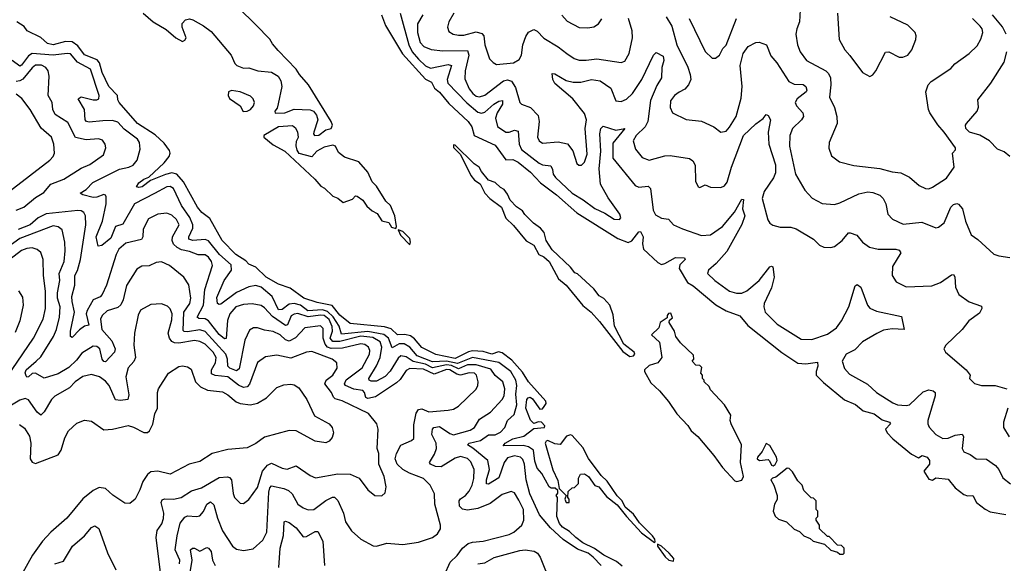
# Model space of a CAD drawing. Extents: x 1933546 to 2138868, y 524910 to 667279.
# Tile 289 of 466: x 2033794 to 2039426, y 619938 to 623048. Entities that reach past the tile are written whole.
import ezdxf

# ---------------------------------------------------------------- set-up
doc = ezdxf.new("R2010")
doc.units = 0

msp = doc.modelspace()

# ---------------------------------------------------------------- linework, layer by layer
at = {"layer": '0CON10XD'}
for points in [[(2034500, 623085), (2034557.5, 623035), (2034632.3, 622992.3), (2034687.5, 622945), (2034725, 622922.5), (2034739.3, 622930.7), (2034746.2, 622945), (2034723.8, 623005), (2034723, 623027), (2034743, 623047), (2034765, 623052.5), (2034785, 623046.7), (2034845, 623013.3), (2034889.7, 622979.7), (2035004.3, 622844.3), (2035025, 622797.5), (2035036.4, 622786.4), (2035075, 622770), (2035105, 622773.3), (2035155.7, 622755.7), (2035235, 622748.4), (2035272.9, 622725), (2035288.4, 622698.4), (2035292.9, 622665), (2035272.6, 622567.4), (2035267.3, 622542.7), (2035254, 622525), (2035255, 622513.3), (2035310, 622515), (2035365, 622536.7), (2035455, 622531.8), (2035475, 622524.6), (2035491.9, 622501.9), (2035500.4, 622475), (2035476, 622405), (2035474, 622394), (2035480, 622385), (2035505, 622388), (2035545, 622417.5), (2035576.7, 622425), (2035583.8, 622445), (2035575.7, 622465), (2035445.5, 622675), (2035394.2, 622734.2), (2035375, 622765.4), (2035271.9, 622871.9), (2035239.5, 622909.5), (2035225, 622936.1), (2035145, 623019.1), (2035046.2, 623115)], [(2035971.3, 623085), (2036020.4, 622905), (2036040.1, 622865), (2036075, 622822.5), (2036115, 622783.8), (2036145, 622769.8), (2036245, 622791.7), (2036265, 622785.5), (2036238.6, 622705), (2036243.6, 622685), (2036351.5, 622571.5), (2036415, 622519.8), (2036435, 622514.1), (2036455, 622519.8), (2036506.7, 622565), (2036535, 622581.4), (2036555.3, 622585.3), (2036555.8, 622565), (2036526, 622515), (2036515.7, 622485), (2036527.3, 622437.3), (2036575, 622404.6), (2036595, 622404.7), (2036625, 622416.1), (2036645, 622411.1), (2036650.5, 622335), (2036664, 622305), (2036765, 622227.7), (2036785, 622217.8), (2036832.2, 622212.3), (2036841.3, 622191.3), (2036846.5, 622165), (2036858.9, 622145), (2036955, 622054.8), (2037018, 622018), (2037085, 621967.4), (2037141.3, 621941.3), (2037195, 621907.1), (2037226, 621904), (2037232.5, 621915), (2037227.8, 621935), (2037159.6, 622029.6), (2037117.2, 622107.2), (2037108.4, 622195), (2037118.9, 622295), (2037113.2, 622395), (2037118.1, 622425), (2037131.9, 622438.1), (2037205, 622415.7), (2037255, 622426), (2037187.9, 622342.1), (2037186.3, 622256.3), (2037315, 622098.5), (2037335, 622089.1), (2037390, 622095), (2037401.8, 622081.8), (2037417.3, 621957.3), (2037431.7, 621931.7), (2037465, 621912.2), (2037506.3, 621906.3), (2037534.3, 621875), (2037585, 621851.1), (2037695, 621812.5), (2037745, 621816.9), (2037815, 621863.8), (2037883.7, 621946.3), (2037925, 622021.2), (2037935, 622020), (2037928.4, 621965), (2037942.9, 621925), (2037924.6, 621875.4), (2037838.8, 621721.2), (2037777.5, 621652.5), (2037734.4, 621615), (2037729.5, 621595), (2037770.8, 621555), (2037855, 621495.4), (2037895, 621482.4), (2037925, 621484.2), (2037953.1, 621496.9), (2038025, 621555.4), (2038085, 621634.4), (2038095, 621638.6), (2038103.1, 621633.1), (2038110.9, 621575), (2038095, 621514.2), (2038052.2, 621425), (2038050.4, 621405), (2038057.7, 621375), (2038127.5, 621305), (2038265, 621220), (2038325, 621218.2), (2038415, 621248.9), (2038466.8, 621285), (2038495.8, 621325), (2038536.7, 621405), (2038573.6, 621525), (2038585, 621532.9), (2038605, 621518), (2038644.5, 621415), (2038658.1, 621398.1), (2038695, 621380), (2038839.1, 621349.1), (2038853.8, 621276.2), (2038785, 621278.3), (2038735, 621271.9), (2038697.1, 621252.9), (2038615, 621204.2), (2038571.3, 621158.7), (2038522.1, 621135), (2038499.1, 621095), (2038512, 621052), (2038540.7, 621020.7), (2038643.1, 620963.1), (2038695, 620914.6), (2038788.6, 620855), (2038815.5, 620844.5), (2038865, 620840), (2038883.8, 620845), (2038962.1, 620917.9), (2038995, 620930.4), (2039020, 620925), (2039030, 620915), (2039030.5, 620895), (2038989.7, 620755), (2038988.5, 620735), (2038995.9, 620715.9), (2039035, 620673.8), (2039075, 620652.5), (2039105, 620653.5), (2039145, 620670.4), (2039185.6, 620675.6), (2039192.7, 620662.7), (2039186.2, 620595), (2039195.3, 620575.3), (2039230.9, 620560.9), (2039265, 620535.6), (2039323.8, 620533.8), (2039376.9, 620496.9), (2039394.6, 620474.6), (2039417.5, 620427.5), (2039462.6, 620392.6)], [(2036277.3, 623085), (2036249.1, 623035), (2036241.5, 623005), (2036249.6, 622979.6), (2036274, 622965), (2036305, 622958.8), (2036335, 622960.3), (2036405, 622977.7), (2036438.6, 622968.6), (2036449.5, 622955), (2036454.1, 622905), (2036481.9, 622825), (2036502.2, 622802.2), (2036522.5, 622792.5), (2036619.2, 622800.8), (2036650.6, 622819.4), (2036665.3, 622844.7), (2036672.5, 622905), (2036688.8, 622951.2), (2036705, 622977.1), (2036735, 622992.5), (2036755, 622982.5), (2036791.9, 622941.9), (2036875, 622892.7), (2036924.1, 622854.1), (2036965, 622825.4), (2036995, 622816.8), (2037035, 622815.9), (2037094.7, 622824.7), (2037235, 622803.3), (2037255, 622810), (2037281.2, 622855), (2037300.3, 622945), (2037297.8, 622985), (2037277.3, 623055)], [(2038258.1, 623105), (2038255.4, 623035), (2038238.9, 622995), (2038234.7, 622965), (2038243.6, 622905), (2038258.5, 622865), (2038295.6, 622815), (2038405.6, 622755), (2038420.8, 622740.9), (2038432.5, 622715), (2038434.7, 622675), (2038426.4, 622605), (2038455.5, 622545), (2038469.1, 622495), (2038470.9, 622455), (2038424.5, 622345.5), (2038423, 622313), (2038438.3, 622268.3), (2038484.4, 622234.4), (2038565, 622213.3), (2038715, 622197.1), (2038785, 622177.9), (2038835, 622171.9), (2038885, 622147.5), (2038939.7, 622099.7), (2038975, 622081.2), (2038995, 622080.8), (2039015, 622089.2), (2039095, 622141.4), (2039138.8, 622205), (2039130, 622285), (2039147.5, 622302.5), (2039146.7, 622315), (2039082.9, 622405), (2039046, 622446), (2039001.2, 622515), (2038993.1, 622535), (2038976.9, 622635), (2038991.4, 622675), (2039007.5, 622695), (2039121.1, 622768.9), (2039144.1, 622795.9), (2039225, 622854.3), (2039271.1, 622898.9), (2039292.8, 622937.2), (2039303.5, 622975), (2039300, 622995), (2039288.8, 623011.2), (2039245, 623055.4)], [(2038472.2, 623085), (2038481.9, 622935), (2038515, 622876), (2038542.9, 622842.9), (2038615, 622746.7), (2038656.4, 622723.6), (2038675, 622732.5), (2038691.2, 622755), (2038747.5, 622862.5), (2038765, 622864.3), (2038825, 622834.5), (2038845.5, 622834.5), (2038875.4, 622844.6), (2038897.1, 622875), (2038920, 622935), (2038922, 622955), (2038915.6, 622975.6), (2038875, 623017.1), (2038773.8, 623065)], [(2037240.9, 619920.9), (2037207.6, 619947.6), (2037135.4, 619985), (2037082.5, 620022.5), (2037016.4, 620055), (2036974.7, 620085), (2036940, 620120), (2036900, 620145), (2036882.5, 620165), (2036866.2, 620205), (2036870, 620315), (2036862.5, 620325), (2036871.7, 620338.3), (2036872.5, 620355), (2036856.7, 620366.7), (2036835, 620367.5), (2036822.5, 620375), (2036780.5, 620450.5), (2036755, 620481.2), (2036741.7, 620521.7), (2036734.1, 620585), (2036704, 620604), (2036675, 620612.5), (2036560.6, 620610.6), (2036572.2, 620625), (2036615, 620650), (2036678.9, 620665), (2036735, 620708), (2036796.5, 620715), (2036797.9, 620725), (2036778.6, 620745), (2036762.5, 620747.5), (2036735, 620736.9), (2036716.7, 620756.7), (2036688.9, 620825), (2036694.7, 620875), (2036701.9, 620885), (2036715, 620887.8), (2036728.5, 620878.5), (2036769.8, 620819.8), (2036785, 620821.8), (2036795, 620834.5), (2036805, 620852), (2036804.5, 620865), (2036705.3, 620975), (2036671.1, 621031.1), (2036610.3, 621100.3), (2036555, 621141.9), (2036533, 621147), (2036495, 621134.8), (2036445, 621150), (2036385, 621152.8), (2036362.3, 621147.7), (2036285, 621109.9), (2036175, 621133), (2036095, 621171.6), (2036052.7, 621222.7), (2036029.1, 621239.1), (2035996.6, 621246.6), (2035955, 621244.8), (2035918.3, 621278.3), (2035880.3, 621290.3), (2035685, 621310.5), (2035625, 621358.2), (2035582.4, 621412.4), (2035495, 621429.8), (2035419.6, 621455), (2035341.5, 621511.5), (2035275, 621535.7), (2035205, 621575.5), (2035145, 621631.4), (2035105, 621648.8), (2035087.8, 621667.8), (2035031.1, 621705), (2034952.5, 621785), (2034881.3, 621911.3), (2034836.2, 621945), (2034811.9, 621975), (2034731.2, 622121.2), (2034693.8, 622163.8), (2034665, 622171.1), (2034628.3, 622161.7), (2034542.3, 622127.7), (2034495, 622092.2), (2034475, 622087.1), (2034462.5, 622092.5), (2034475.6, 622115), (2034505, 622135.8), (2034533.4, 622146.6), (2034621.5, 622228.5), (2034649.6, 622265), (2034654.1, 622285), (2034650.3, 622300.2), (2034621, 622341), (2034568.4, 622388.4), (2034468.6, 622455), (2034363.3, 622575), (2034355, 622590), (2034353.3, 622615), (2034304.4, 622665), (2034266.9, 622745), (2034250.4, 622800.4), (2034238, 622818), (2034165, 622847.1), (2034127.8, 622897.8), (2034095, 622920.8), (2034056.4, 622923.6), (2033985, 622904.6), (2033952.6, 622912.6), (2033915.8, 622945.8), (2033837.5, 622985), (2033819.3, 623009.3), (2033777.5, 623035)], [(2035864.3, 623075), (2035886.7, 623015), (2035983.1, 622853.1), (2036115, 622706.9), (2036150.7, 622690.7), (2036167.1, 622657.1), (2036195, 622632.5), (2036248.1, 622568.1), (2036360, 622465), (2036380, 622435), (2036393.8, 622385), (2036515, 622329.2), (2036575, 622246.7), (2036615, 622248.5), (2036645, 622233.5), (2036716.2, 622175), (2036773.8, 622113.8), (2036865, 622045.3), (2036982, 621942), (2037216.6, 621796.6), (2037275, 621772.7), (2037295, 621781.9), (2037335, 621834), (2037345, 621836.7), (2037361.5, 621805), (2037357.1, 621765), (2037363.3, 621735), (2037445, 621658.1), (2037465, 621647.1), (2037485, 621652.2), (2037545, 621687.9), (2037596.7, 621685), (2037601.1, 621675), (2037569.6, 621645), (2037566.7, 621625), (2037614.6, 621544.6), (2037647.1, 621525), (2037776.1, 621416.1), (2037835, 621382.5), (2037913, 621353), (2037958.8, 621298.8), (2038153.3, 621143.3), (2038245, 621082.9), (2038290.9, 621079.1), (2038357.7, 621087.7), (2038360.6, 621065), (2038349.5, 621035), (2038351.1, 621015), (2038392.2, 620972.3), (2038512.2, 620872.2), (2038575, 620847.1), (2038619.3, 620809.3), (2038682, 620792), (2038728.2, 620758.2), (2038768.8, 620745), (2038776.2, 620735), (2038746.2, 620705), (2038757.1, 620685), (2038789.2, 620649.2), (2038895, 620561.4), (2038935, 620542), (2038956.1, 620553.9), (2038985, 620544), (2038998, 620525), (2038998, 620505), (2038966.4, 620465), (2038995, 620418.1), (2039015, 620414), (2039035, 620426), (2039105, 620418.8), (2039145, 620368.6), (2039195, 620331.9), (2039215, 620324.3), (2039245.6, 620325.6), (2039267.5, 620285), (2039317.8, 620247.8), (2039345, 620232.9), (2039435, 620216)], [(2036100.8, 623075), (2036069.3, 623025), (2036070.5, 622975), (2036085, 622916.9), (2036106.9, 622895), (2036147.5, 622877.5)], [(2036895, 623073.1), (2036925, 623039.4), (2036995, 623003.5), (2037045, 623001.9), (2037077.7, 623007.7), (2037105.4, 623024.6), (2037125, 623053.8)], [(2037491.8, 623065), (2037525, 623011.4), (2037553.6, 622905), (2037616.7, 622776.7), (2037630.3, 622735), (2037633.3, 622705), (2037620.4, 622675), (2037598.8, 622651.2), (2037566.8, 622633.2), (2037539.4, 622615), (2037517.1, 622582.9), (2037515.6, 622545), (2037529.2, 622515), (2037606.7, 622476.7), (2037695, 622468.2), (2037765.8, 622435.8), (2037805, 622404), (2037835, 622410), (2037855, 622432.5), (2037891.8, 622495), (2037921.9, 622598.1), (2037927.1, 622665), (2037915.4, 622785), (2037932.2, 622855), (2037962, 622895), (2038005, 622918), (2038025, 622920), (2038066, 622905), (2038091.2, 622841.2), (2038125, 622800.6), (2038194.7, 622694.7), (2038225, 622680), (2038275, 622677.1), (2038291.1, 622665), (2038296.9, 622645), (2038292.5, 622635), (2038241.9, 622595), (2038230.8, 622575), (2038238.1, 622555), (2038274.4, 622515), (2038277.5, 622495), (2038266.7, 622475), (2038215.4, 622425), (2038199.6, 622385), (2038197.1, 622325), (2038232.9, 622165), (2038285, 622072), (2038326.4, 622026.4), (2038385, 621996.5), (2038455, 621991.1), (2038485, 621999.2), (2038595, 622052.3), (2038645, 622062.3), (2038675, 622059.6), (2038714, 622044), (2038734.4, 622025), (2038749.5, 621995), (2038760, 621935), (2038786.7, 621906.7), (2038847.6, 621877.6), (2038955, 621888.8), (2039035, 621856.2), (2039049.8, 621860.2), (2039083.1, 621885), (2039120.6, 621975), (2039135, 621990), (2039155, 621995.6), (2039165, 621992), (2039186.7, 621965), (2039203.6, 621895), (2039237, 621817), (2039275, 621791.2), (2039365.9, 621705.9), (2039395, 621696), (2039457.7, 621687.7)], [(2037624.6, 623055), (2037715, 622866), (2037755, 622827.5), (2037775, 622827.5), (2037797.5, 622845), (2037816.4, 622883.6), (2037835, 622901.4), (2037895.3, 623054.7)], [(2039436.8, 622965), (2039416.9, 623006.9), (2039358.8, 623075)], [(2036147.5, 622877.5), (2036215, 622870), (2036355, 622872.1), (2036363.4, 622845), (2036341.7, 622755), (2036339.9, 622709.9), (2036365, 622653.1), (2036385.4, 622625), (2036405, 622610.8), (2036425, 622606.6), (2036455, 622616.5), (2036561.2, 622698.8), (2036585, 622703.7), (2036607, 622697), (2036631, 622661), (2036655, 622574.2), (2036665, 622564.4), (2036715.8, 622545), (2036760.7, 622500.7), (2036766.2, 622465), (2036756.8, 622376.8), (2036765.8, 622355), (2036785, 622341.9), (2036875, 622349.2), (2036927.4, 622337.4), (2036958.3, 622298.3), (2036982, 622225), (2036992.5, 622215), (2037007.5, 622215), (2037025, 622233.3), (2037040.5, 622279.5), (2037028.8, 622425), (2037037.4, 622475), (2037025, 622511.8), (2036958.1, 622595), (2036855, 622682.2), (2036843.8, 622705), (2036840.6, 622739.4), (2036855, 622738.5), (2036920.6, 622700.6), (2036960.1, 622690.1), (2037005, 622690), (2037065, 622706.7), (2037115, 622697.5), (2037176.1, 622656.1), (2037204.2, 622584.2), (2037235, 622579.3), (2037266, 622594), (2037299.2, 622625), (2037352.1, 622705), (2037420, 622845), (2037435, 622860), (2037475, 622838.5), (2037478.8, 622815), (2037466.8, 622775), (2037464.6, 622715), (2037438.6, 622671.4), (2037403, 622585), (2037386.5, 622465), (2037372.8, 622435), (2037320.4, 622385), (2037303.8, 622355), (2037317.3, 622307.3), (2037355, 622260), (2037395.5, 622244.5), (2037485, 622269.4), (2037515, 622271.1), (2037625, 622253.1), (2037645, 622240), (2037658.1, 622215), (2037660.6, 622125), (2037675, 622092), (2037685, 622088.6), (2037715, 622103.1), (2037745, 622090.5), (2037805, 622088.6), (2037825, 622096.9), (2037841.3, 622118.7), (2037865.2, 622205), (2037934.2, 622385), (2038005, 622452.9), (2038046.6, 622483.4), (2038065, 622506), (2038075, 622500), (2038089.1, 622475), (2038076.6, 622405), (2038079.7, 622335), (2038116.8, 622216.8), (2038117.5, 622172.5), (2038106.3, 622143.7), (2038052.7, 622065), (2038041.3, 622025), (2038073.6, 621903.6), (2038084.5, 621884.5), (2038101.4, 621871.4), (2038145, 621860), (2038205, 621860.9), (2038235, 621850.5), (2038335, 621792.9), (2038368.7, 621758.7), (2038395, 621745.8), (2038434.2, 621744.2), (2038455, 621750), (2038498.6, 621785), (2038535, 621828), (2038545, 621829.2), (2038582, 621815), (2038615, 621774.2), (2038655.6, 621745.6), (2038705, 621735.6), (2038805, 621734.4), (2038825, 621728.6), (2038833.9, 621713.9), (2038786.9, 621635), (2038785.6, 621585), (2038807.5, 621547.5), (2038865, 621518.6), (2039012.5, 621525), (2039062, 621545), (2039125, 621588), (2039135, 621590), (2039143, 621577), (2039148, 621518), (2039165.7, 621475), (2039225, 621433.1), (2039295, 621408), (2039298.1, 621395), (2039285, 621368.9), (2039224.2, 621325.8), (2039185, 621275.7), (2039091.2, 621185), (2039081.2, 621165), (2039090, 621145), (2039208.8, 621045), (2039231.2, 621015), (2039226.7, 620995), (2039255, 620965.8), (2039295, 620955.5), (2039375, 620955.6), (2039441.2, 620935)], [(2039458.6, 622265), (2039425, 622292.9), (2039387.7, 622307.7), (2039341.9, 622355), (2039287, 622387), (2039228.2, 622405), (2039206.7, 622425), (2039204.1, 622445), (2039209.2, 622455), (2039271.9, 622525), (2039278.3, 622548.3), (2039275, 622590), (2039348.9, 622685), (2039425.4, 622805), (2039440, 622865)], [(2037119.5, 619925), (2037075, 619972.3), (2037046.2, 619995), (2036985, 620019.1), (2036903.3, 620073.3), (2036830.1, 620140.1), (2036767.8, 620215), (2036712.1, 620335), (2036692.1, 620415), (2036681.6, 620505), (2036671.6, 620531.6), (2036658.8, 620545), (2036625, 620552.7), (2036585, 620540.3), (2036565.7, 620515), (2036535, 620426.7), (2036475, 620390.8), (2036465, 620391.4), (2036463.8, 620415), (2036480.7, 620475), (2036471.6, 620525), (2036387.1, 620597.1), (2036355.5, 620615), (2036364.9, 620625.1), (2036429.6, 620640.4), (2036475, 620672.7), (2036515, 620673.4), (2036545, 620688.4), (2036568.6, 620715), (2036585.2, 620754.8), (2036621.9, 620788.1), (2036637.4, 620845), (2036632.2, 620905), (2036638.6, 620955), (2036633.1, 620985), (2036603.3, 621035), (2036535, 621087.3), (2036385, 621115.1), (2036298.8, 621081.2), (2036235, 621093.4), (2036155, 621090.4), (2036068.6, 621125), (2036025, 621174.5), (2035994.3, 621194.3), (2035965, 621194), (2035925, 621170.6), (2035904.3, 621225), (2035876.8, 621246.8), (2035785, 621263.2), (2035635, 621249), (2035621.3, 621295), (2035587.4, 621347.4), (2035555, 621379), (2035527.2, 621387.2), (2035442.1, 621382.1), (2035400.9, 621415), (2035365, 621424.6), (2035335, 621420), (2035295, 621389.8), (2035275, 621388.4), (2035237.6, 621465), (2035175, 621517), (2035145, 621527), (2035105, 621519.6), (2035035, 621486.5), (2034945, 621421), (2034935, 621417.9), (2034925, 621423.8), (2034921.9, 621458.1), (2034964.7, 621555), (2035006.2, 621615), (2035003, 621645), (2034936.5, 621705), (2034875, 621782), (2034855, 621790.8), (2034784.8, 621784.8), (2034762.3, 621792.3), (2034761.8, 621805), (2034785.5, 621855), (2034784.8, 621875.2), (2034766.7, 621916.7), (2034719.7, 621985), (2034675, 622081.9), (2034655, 622092.8), (2034635, 622092.4), (2034566.1, 622053.9), (2034451.4, 621995), (2034385, 621878.4), (2034342.7, 621865), (2034315, 621798.1), (2034265, 621756.2), (2034242.9, 621752.9), (2034230.9, 621805), (2034268.9, 621895), (2034288.9, 621995), (2034289.2, 622035), (2034285, 622044.4), (2034275, 622047.5), (2034235, 622031.7), (2034215, 622030.8), (2034155.8, 622045), (2034140, 622055), (2034175, 622076.9), (2034213.6, 622116.4), (2034365, 622193.6), (2034418.8, 622205), (2034443.5, 622216.5), (2034466.2, 622243.8), (2034483, 622307), (2034480.3, 622345), (2034468.7, 622365), (2034392, 622422), (2034355, 622461.6), (2034325, 622470.7), (2034269.5, 622469.5), (2034192.4, 622462.4), (2034176.3, 622466.4), (2034169.6, 622475), (2034164.8, 622535), (2034129.4, 622595), (2034145, 622606.2), (2034215, 622589), (2034235, 622589.7), (2034246.2, 622595), (2034249.3, 622615), (2034199.3, 622765), (2034124.5, 622804.5), (2034085, 622851.8), (2034065, 622854.8), (2033985, 622845.6), (2033865, 622854.1), (2033845, 622841.7), (2033805, 622788.1), (2033795, 622782.8), (2033751.9, 622815)], [(2033775, 621959.1), (2033818.6, 621975), (2033885, 622030), (2033931.5, 622058.5), (2033972.2, 622107.8), (2034046.5, 622135), (2034145, 622198.2), (2034195, 622219.3), (2034274.3, 622275), (2034287.1, 622315), (2034282.9, 622335), (2034267.8, 622357.8), (2034245, 622366.4), (2034175, 622359.7), (2034113.7, 622373.7), (2034068.9, 622458.9), (2033996.5, 622506.5), (2033983.9, 622535), (2033980.9, 622575), (2033956.9, 622615), (2033963.5, 622725), (2033958.1, 622755), (2033944.7, 622774.7), (2033918.1, 622788.1), (2033885, 622786.9), (2033865, 622773.3), (2033811.4, 622708.6), (2033795, 622698.3), (2033773.9, 622695)], [(2035073.5, 622523.5), (2035095, 622524.5), (2035114, 622535), (2035132, 622555), (2035137.5, 622575), (2035130, 622595), (2035115, 622610), (2035055.5, 622635.5), (2035005, 622642.5), (2034988.8, 622635), (2034986.2, 622615), (2034995, 622596.7), (2035055.9, 622555.9), (2035073.5, 622523.5)], [(2033735, 622065.3), (2033966.7, 622245), (2033985.5, 622265), (2033993.3, 622285), (2033990.5, 622335), (2033976.2, 622375), (2033917.6, 622427.6), (2033855, 622534.3), (2033807.3, 622597.3), (2033775, 622622.3)], [(2035945, 621852.5), (2035950, 621865), (2035940, 621925), (2035915.4, 621985), (2035889.1, 622009.1), (2035836.2, 622096.2), (2035809.8, 622119.8), (2035785.4, 622175), (2035734.3, 622235), (2035652.3, 622262.3), (2035617.6, 622287.6), (2035600, 622325), (2035585, 622330), (2035535, 622319.4), (2035494.5, 622295), (2035465, 622262.5), (2035393.2, 622283.2), (2035380.7, 622300.7), (2035375.9, 622325.9), (2035377.5, 622352.5), (2035388.5, 622375), (2035386.1, 622405), (2035374.4, 622425), (2035355, 622440), (2035274.1, 622435.9), (2035190, 622385), (2035190, 622375), (2035245, 622332.5), (2035310, 622295), (2035482.5, 622135), (2035517.5, 622095), (2035537.5, 622085), (2035585, 622037.5), (2035615, 622027.5), (2035645, 622002.5), (2035698.3, 622021.7), (2035715, 622040), (2035725, 622037.5), (2035757.5, 622015), (2035780.7, 621980.7), (2035810, 621955), (2035839.3, 621939.3), (2035865, 621897.5), (2035905, 621887.5), (2035920.7, 621860.7), (2035945, 621852.5)], [(2037285, 621120.8), (2037305, 621124), (2037313.3, 621135), (2037310, 621145), (2037250.5, 621190.5), (2037196.2, 621295), (2037189.3, 621359.3), (2037170, 621415), (2037135, 621452.5), (2037108.3, 621468.3), (2037077.7, 621507.7), (2036985, 621593.3), (2036970.5, 621600.5), (2036945, 621632.5), (2036840.5, 621730.5), (2036806.2, 621785), (2036795, 621830), (2036772.5, 621855), (2036733.6, 621883.6), (2036683.6, 621933.6), (2036670, 621955), (2036637, 621977), (2036600, 622015), (2036585, 622050), (2036565.9, 622075.9), (2036545, 622087.5), (2036515, 622116.7), (2036475, 622130), (2036435, 622180), (2036422.5, 622205), (2036393.6, 622223.6), (2036285, 622330), (2036275, 622332.5), (2036275, 622317.5), (2036316.4, 622276.4), (2036375, 622156.2), (2036395, 622130), (2036429.2, 622109.2), (2036454.2, 622055), (2036483.8, 622025), (2036550, 621975), (2036575, 621912.5), (2036619.5, 621869.5), (2036692.3, 621782.3), (2036735, 621757.5), (2036764.3, 621704.3), (2036792, 621692), (2036823.3, 621665), (2036876.7, 621565), (2036919.4, 621529.4), (2037015, 621411.9), (2037063.9, 621373.9), (2037111.8, 621321.8), (2037245, 621149.2), (2037285, 621120.8)], [(2036225, 619872.5), (2036257.5, 619945), (2036296.9, 619983.1), (2036326.6, 620023.4), (2036360, 620050), (2036385, 620058.5), (2036445, 620063.8), (2036595, 620102.1), (2036620, 620115), (2036666.2, 620155), (2036677.5, 620185), (2036675.5, 620245), (2036648.9, 620298.9), (2036625, 620341.2), (2036605, 620347.5), (2036555, 620330.5), (2036485, 620280.3), (2036415, 620250.2), (2036355, 620241.8), (2036327.4, 620247.4), (2036310.5, 620265), (2036308.4, 620295), (2036315, 620306.7), (2036345.3, 620325), (2036365, 620349.6), (2036383.4, 620385), (2036392.7, 620422.7), (2036393.9, 620475), (2036375, 620517.3), (2036355, 620537.1), (2036315, 620548.8), (2036285, 620538.8), (2036205, 620488.8), (2036172, 620492), (2036144.3, 620505), (2036137.5, 620515), (2036167.1, 620562.9), (2036179.2, 620595), (2036177.2, 620625), (2036152.1, 620675), (2036155.6, 620704.4), (2036163.5, 620715), (2036195, 620719.5), (2036255, 620679.5), (2036275, 620673.4), (2036370.6, 620699.4), (2036395, 620715.4), (2036425, 620762.8), (2036486.7, 620803.3), (2036555, 620875.6), (2036564.8, 620895.2), (2036570, 620935), (2036557.3, 620975), (2036515, 621012.2), (2036488.8, 621048.8), (2036405, 621072.9), (2036355, 621073.8), (2036305, 621050), (2036265, 621069.1), (2036235, 621073.9), (2036155, 621056.4), (2036115, 621076.8), (2036045, 621092.6), (2036005, 621119.4), (2035975, 621124.8), (2035958.5, 621111.5), (2035913.1, 621036.9), (2035885, 621007.3), (2035835, 620979.1), (2035805, 620979), (2035793.9, 620985), (2035791.4, 620995), (2035835, 621067.1), (2035855.3, 621114.7), (2035865.4, 621175), (2035856.4, 621205), (2035815, 621228.9), (2035745, 621236.8), (2035625, 621206), (2035586, 621206), (2035571.1, 621225), (2035584.5, 621265), (2035582.5, 621292.5), (2035565, 621333.5), (2035535, 621355.1), (2035515, 621358.2), (2035445, 621347.7), (2035385, 621366.8), (2035365, 621363.9), (2035347.3, 621352.7), (2035327.1, 621302.9), (2035315, 621298.5), (2035240, 621350), (2035195, 621398.9), (2035175, 621412.5), (2035125, 621421.3), (2035075, 621419.2), (2035030.9, 621405), (2034996.6, 621365), (2034983.1, 621326.9), (2034975.9, 621224.1), (2034965, 621221.2), (2034935, 621246.8), (2034875, 621325.2), (2034855, 621335.5), (2034818.7, 621338.7), (2034809.3, 621345), (2034845.7, 621414.3), (2034852.4, 621505), (2034897.8, 621642.2), (2034892, 621665), (2034875, 621689.2), (2034855, 621702.5), (2034815, 621701.7), (2034765, 621721.9), (2034720.3, 621730.3), (2034694.2, 621744.2), (2034675, 621764.2), (2034667.4, 621785), (2034669, 621805), (2034707.2, 621875), (2034691.5, 621905), (2034665, 621929.5), (2034635, 621940.5), (2034585, 621934.4), (2034532, 621908), (2034500.5, 621849.5), (2034498.2, 621805), (2034490.3, 621789.7), (2034401.3, 621768.7), (2034362.2, 621735), (2034345.9, 621705), (2034291.2, 621528.8), (2034265.3, 621475), (2034255, 621463.2), (2034215, 621444.7), (2034180, 621385), (2034175.2, 621365), (2034190.7, 621299.3), (2034165, 621294.2), (2034136.1, 621273.9), (2034095, 621229.5), (2034084.5, 621234.5), (2034085.3, 621265.3), (2034108.6, 621375), (2034093.5, 621435), (2034092.7, 621465), (2034110.3, 621529.7), (2034109.3, 621585), (2034125, 621613.9), (2034141.6, 621675), (2034172.5, 621875), (2034170.4, 621925), (2034161.9, 621945), (2034145.3, 621955.3), (2034127.1, 621957.1), (2033945, 621937.6), (2033900.8, 621915), (2033855, 621874.8), (2033785, 621848.2)], [(2034733.1, 621575), (2034651.3, 621641.3), (2034605, 621662.5), (2034575, 621658.5), (2034535, 621640.5), (2034493, 621637), (2034465, 621620.8), (2034405, 621528), (2034385.6, 621444.4), (2034373.4, 621416.6), (2034355, 621402), (2034295, 621382.9), (2034265.5, 621355), (2034256.1, 621335), (2034263.3, 621275), (2034321.4, 621211.4), (2034340.7, 621165), (2034336.2, 621145), (2034285, 621090.5), (2034275, 621092.9), (2034265.6, 621105.6), (2034251.8, 621165), (2034235, 621177.5), (2034215, 621180), (2034150.1, 621139.9), (2034119.9, 621100.1), (2034075, 621058.4), (2034015, 621021.2), (2033935, 620996.1), (2033885, 621025.9), (2033865, 621022.9), (2033844.3, 621004.3), (2033835, 621002.5), (2033830.6, 621010.6), (2033826.5, 621026.5), (2033832.2, 621045), (2033887.7, 621095), (2033915, 621118.9), (2033988.3, 621235), (2034005.7, 621275), (2034021.7, 621345), (2034026.2, 621405), (2034010.8, 621455), (2034010.5, 621485), (2034023.1, 621555), (2034020.4, 621595), (2034048.1, 621665), (2034054.7, 621725), (2034053.3, 621775), (2034036.4, 621845), (2034015, 621863.6), (2033985, 621869.1), (2033795, 621796.7), (2033595, 621652.4)], [(2036025, 621760), (2036030, 621775), (2036025, 621795.8), (2035985, 621836), (2035960, 621845), (2035972.5, 621815), (2036025, 621760)], [(2033658.8, 620915), (2033874.2, 621225), (2033928.9, 621335), (2033941.6, 621395), (2033941.2, 621495), (2033931.1, 621585), (2033929.4, 621675), (2033915.8, 621715.8), (2033895, 621732.5), (2033865, 621742.9), (2033835, 621739.5), (2033805, 621727.5), (2033695, 621642.8)], [(2034708.9, 619935), (2034710.8, 619955), (2034684.4, 620015), (2034695.3, 620095), (2034712, 620168), (2034738.9, 620201.1), (2034755, 620210), (2034805, 620205.5), (2034825, 620210), (2034846, 620234), (2034865.5, 620275), (2034885, 620288.8), (2034905, 620272.5), (2034925.3, 620195), (2034954.1, 620124.1), (2035011.1, 620035), (2035035, 620018.5), (2035075, 620010), (2035129.1, 620020.9), (2035185, 620069.4), (2035207.5, 620115), (2035218.7, 620345), (2035225, 620369.2), (2035235, 620380), (2035305, 620366.1), (2035331.5, 620355), (2035352.1, 620335), (2035385, 620276.2), (2035415, 620254.6), (2035445, 620243.9), (2035477.5, 620245), (2035545, 620297.5), (2035584, 620316), (2035595, 620315.4), (2035615, 620297.5), (2035646.3, 620223.7), (2035657.5, 620175), (2035692.9, 620122.9), (2035746.4, 620076.4), (2035817, 620037), (2035835, 620035.8), (2035895, 620053.1), (2035985, 620045.7), (2036075, 620059.2), (2036155, 620084.3), (2036185, 620107.1), (2036202.2, 620135), (2036202.2, 620155), (2036169.2, 620275), (2036166.5, 620335), (2036141.9, 620385), (2036103.5, 620423.5), (2036023.3, 620453.3), (2035986.5, 620475), (2035953.3, 620505), (2035942.4, 620535), (2035948.8, 620565), (2035975, 620614.4), (2036035, 620639.5), (2036048.8, 620651.2), (2036049.7, 620730.3), (2036062.8, 620797.3), (2036075, 620817.8), (2036095, 620820.9), (2036135, 620804.1), (2036245, 620813.8), (2036275, 620820), (2036305, 620837.1), (2036405, 620934.2), (2036415.4, 620955), (2036416.9, 620975), (2036407.9, 621015), (2036395.6, 621025), (2036365, 621026.5), (2036315, 621014.1), (2036295, 621019.2), (2036255, 621044.2), (2036235, 621046.8), (2036165, 621019.9), (2036105, 621048.2), (2036025, 621052.8), (2036005, 621041.5), (2035971.2, 620988.8), (2035950.3, 620969.7), (2035829.1, 620890.9), (2035785, 620880.7), (2035775, 620886.4), (2035767.1, 620915), (2035757.2, 620927.2), (2035705, 620933.9), (2035657.9, 620955), (2035651.8, 620965), (2035662.2, 620987.8), (2035753.4, 621056.6), (2035794.3, 621135), (2035796.2, 621155), (2035789.1, 621175), (2035769, 621189), (2035745, 621192.4), (2035641.5, 621168.5), (2035576.6, 621166.6), (2035555, 621173.5), (2035541.4, 621191.4), (2035531, 621225), (2035530.4, 621280.4), (2035515.6, 621295.6), (2035424.8, 621285.2), (2035372.1, 621227.9), (2035335, 621207.7), (2035315, 621215.8), (2035285, 621245.7), (2035245, 621264.7), (2035195, 621271.3), (2035155, 621285.4), (2035132.5, 621285), (2035109.4, 621270.6), (2035081.2, 621215), (2035050.2, 621049.8), (2035035, 621039.6), (2034996.6, 621055), (2034984.3, 621065), (2034982.4, 621105), (2034972.8, 621135), (2034855, 621263.1), (2034825, 621273.5), (2034755, 621261.1), (2034735, 621263), (2034729.2, 621269.2), (2034733.9, 621375), (2034766.8, 621425), (2034773.8, 621455), (2034761.7, 621531.7), (2034733.1, 621575)], [(2033787.1, 621497.1), (2033810.3, 621460.3), (2033814.5, 621414.5), (2033795.5, 621325.5), (2033768.1, 621258.1)], [(2034599.6, 619885), (2034574.7, 620085), (2034580, 620125), (2034607.4, 620162.6), (2034617, 620193), (2034618.1, 620225), (2034604.2, 620285), (2034608.7, 620301.3), (2034623.3, 620306.7), (2034675, 620305.2), (2034717.1, 620315), (2034777.9, 620352.1), (2034835, 620369.2), (2034935, 620429.3), (2034982.3, 620432.3), (2034995, 620428.9), (2035005.2, 620415.2), (2035015, 620337.5), (2035023.3, 620315), (2035055, 620282.5), (2035075, 620279.2), (2035105, 620302.5), (2035155, 620371.1), (2035182.5, 620465), (2035211.2, 620498.8), (2035235, 620509.6), (2035295, 620481.1), (2035323.8, 620476.2), (2035375, 620495.5), (2035455, 620440.5), (2035487.1, 620427.1), (2035615, 620449.6), (2035685, 620447.3), (2035735.6, 620425), (2035785, 620358.8), (2035825, 620326.2), (2035865, 620323.8), (2035885, 620340), (2035891.4, 620375), (2035879.5, 620435), (2035848.4, 620505), (2035848.2, 620565), (2035839.5, 620595), (2035844.6, 620705), (2035837.1, 620735), (2035788.9, 620795), (2035638.1, 620868.1), (2035599.1, 620879.1), (2035588.5, 620888.5), (2035578, 620915), (2035540, 620965), (2035547.2, 620985), (2035584.6, 621015), (2035610.4, 621055), (2035608.2, 621085), (2035582, 621105), (2035465, 621150), (2035435, 621145.4), (2035345, 621110.6), (2035265, 621128), (2035201.2, 621118.8), (2035155, 621086.7), (2035107.9, 620962.1), (2035095, 620947.5), (2035075, 620943.6), (2035045, 620956.5), (2034985, 621004.2), (2034912.9, 621012.9), (2034892.4, 621022.4), (2034892, 621045), (2034913.6, 621085), (2034918.7, 621115), (2034901.2, 621145), (2034855, 621190.9), (2034825, 621206.3), (2034795, 621212.1), (2034705, 621197.8), (2034679, 621199), (2034665, 621206.5), (2034651.9, 621225), (2034643.9, 621255), (2034665, 621331.2), (2034665.7, 621365), (2034655, 621392.9), (2034639.5, 621409.5), (2034605, 621421.5), (2034545, 621418.9), (2034485, 621385.5), (2034472.9, 621357.1), (2034450.9, 621255), (2034447.8, 621185), (2034457.5, 621115), (2034447.9, 621092.1), (2034414.1, 621055.9), (2034402.2, 621005), (2034418.6, 620901.4), (2034413.3, 620875), (2034371.4, 620868.6), (2034343.2, 620873.2), (2034305.3, 620955), (2034285, 620980.4), (2034250.8, 621005), (2034205, 621017.1), (2034155, 621006.2), (2034112.5, 620975), (2034079.2, 620940.8), (2033995, 620893.8), (2033976.2, 620875), (2033934.6, 620805), (2033915, 620784.4), (2033895, 620801.8), (2033845, 620872.5), (2033825, 620880.3), (2033795, 620870.6), (2033747.8, 620842.2)], [(2037896.2, 620406.2), (2037925, 620412.9), (2037935.5, 620435), (2037917.5, 620515), (2037923.8, 620615), (2037863.3, 620735), (2037857.5, 620755), (2037862.5, 620785), (2037826.7, 620845), (2037745, 620930), (2037738.3, 620948.3), (2037710, 620975), (2037710, 620985), (2037700, 620995), (2037700, 621015), (2037690, 621025), (2037697, 621057), (2037685, 621070), (2037661.7, 621071.7), (2037640, 621095), (2037650, 621105), (2037648.3, 621128.3), (2037575, 621200), (2037547.5, 621235), (2037540, 621265), (2037510, 621315), (2037511.7, 621328.3), (2037527.5, 621342.5), (2037519.3, 621369.3), (2037505, 621367.5), (2037497.5, 621355), (2037498.3, 621341.7), (2037457.5, 621315), (2037450, 621285), (2037407.5, 621245), (2037453.3, 621203.3), (2037466.7, 621115), (2037445, 621083.8), (2037395, 621069.2), (2037368.8, 621045), (2037368.8, 621035), (2037405, 620970), (2037454.3, 620925), (2037505, 620864), (2037553, 620793), (2037616.4, 620726.4), (2037636, 620695), (2037673.2, 620663.2), (2037764.3, 620554.3), (2037813.8, 620485), (2037885, 620410), (2037896.2, 620406.2)], [(2033792.4, 620732.4), (2033821.7, 620711.7), (2033850.6, 620665), (2033858.4, 620625), (2033854.7, 620535), (2033865, 620515.6), (2033885, 620509.2), (2034015, 620558.1), (2034031.8, 620585), (2034052.5, 620655), (2034074.3, 620695), (2034121.1, 620738.9), (2034165, 620757.1), (2034205, 620751.4), (2034275, 620702.2), (2034325, 620705.5), (2034415, 620725.4), (2034445, 620717.1), (2034505, 620685.4), (2034525, 620685.6), (2034536.9, 620695), (2034555, 620734), (2034567.6, 620792.4), (2034582.3, 620825), (2034581.9, 620915), (2034587.5, 620935), (2034645.4, 621024.6), (2034705, 621062.9), (2034725, 621068.1), (2034755, 621062.5), (2034775, 621048.8), (2034800, 620975), (2034828.1, 620948.1), (2034869.1, 620929.1), (2034955, 620919.6), (2034985, 620902.3), (2035031.7, 620861.7), (2035055, 620852.5), (2035115, 620844.6), (2035155, 620853.5), (2035205.3, 620884.7), (2035265, 620942.9), (2035305, 620958.1), (2035345, 620962.9), (2035365, 620959.2), (2035390.7, 620940.7), (2035436.5, 620875), (2035480.7, 620780.7), (2035565, 620735.6), (2035582.5, 620715), (2035589.2, 620685), (2035581.7, 620658.3), (2035565, 620636.2), (2035545, 620626.2), (2035485, 620635.8), (2035375, 620695.8), (2035335, 620696.9), (2035195, 620660), (2035145, 620623.5), (2035095, 620598.1), (2034985, 620588.9), (2034895, 620565.5), (2034825, 620520.6), (2034764.6, 620505.4), (2034655, 620448.5), (2034585, 620464.5), (2034545, 620461.1), (2034525, 620445.7), (2034498.2, 620405), (2034482.4, 620357.6), (2034455, 620304), (2034425, 620279.2), (2034395, 620281.4), (2034327.4, 620327.4), (2034285.3, 620365.3), (2034249.4, 620370.6), (2034215, 620353.8), (2034155, 620305.5), (2034064.4, 620195), (2033973.1, 620115), (2033925.3, 620064.7), (2033867.3, 619985), (2033805, 619870.8)], [(2039447.1, 620825), (2039421.1, 620745), (2039421.9, 620715), (2039455, 620660.8)], [(2037425, 620057.5), (2037430, 620060), (2037427.1, 620075), (2037413.8, 620095), (2037339.3, 620169.3), (2037305, 620218.5), (2037257.9, 620257.9), (2037240.6, 620295), (2037212.7, 620322.7), (2037155, 620406.7), (2037120.7, 620440.7), (2037047.3, 620537.3), (2037015, 620600.5), (2036955, 620668.2), (2036945, 620671.8), (2036921.9, 620665), (2036885, 620616.7), (2036855, 620621.2), (2036815, 620639.4), (2036805, 620635.6), (2036800.6, 620625), (2036843, 620473), (2036871.7, 620411.7), (2036880, 620365), (2036920, 620325), (2036912.5, 620305), (2036920, 620285), (2036937.5, 620285), (2036937.5, 620305), (2036930, 620315), (2036931.7, 620348.3), (2036955, 620370), (2036968.3, 620371.7), (2036990, 620395), (2036990, 620425), (2037001.7, 620448.3), (2037025, 620450), (2037047.5, 620435), (2037083.6, 620383.6), (2037107.5, 620375), (2037150.5, 620320.5), (2037212.7, 620272.7), (2037265.6, 620205.6), (2037351.7, 620111.7), (2037425, 620057.5)], [(2038105, 620496.2), (2038115, 620503.8), (2038126.7, 620525), (2038122.5, 620545), (2038085, 620612.5), (2038065, 620622.5), (2038042.2, 620577.8), (2038014.5, 620545), (2038013.5, 620535), (2038026.5, 620526.5), (2038075, 620531.2), (2038084.2, 620524.2), (2038095, 620498.8), (2038105, 620496.2)], [(2038505, 619990), (2038510, 619995), (2038510, 620025), (2038495, 620040), (2038471.7, 620041.7), (2038425, 620090), (2038415, 620090), (2038370, 620135), (2038370, 620155), (2038350, 620185), (2038350, 620195), (2038360, 620205), (2038360, 620235), (2038350, 620245), (2038350, 620295), (2038335, 620310), (2038321.7, 620311.7), (2038280, 620355), (2038270, 620385), (2038245, 620410), (2038215, 620460), (2038195, 620480), (2038185, 620482.5), (2038119.4, 620430.6), (2038100, 620425), (2038090, 620415), (2038107.5, 620385), (2038127.5, 620325), (2038127, 620303), (2038112.5, 620275), (2038103.3, 620235), (2038115, 620207.5), (2038135, 620190), (2038180, 620175), (2038225, 620132.5), (2038255, 620120), (2038280, 620095), (2038315, 620080), (2038333.9, 620063.9), (2038397, 620047), (2038435, 620012.5), (2038471.7, 620001.7), (2038485, 619990), (2038505, 619990)], [(2035277.4, 619912.6), (2035284.8, 620025), (2035303.4, 620096.6), (2035308, 620175), (2035315, 620178.2), (2035335, 620170.4), (2035375, 620140.4), (2035415, 620089.5), (2035435, 620090), (2035485, 620118.9), (2035499.3, 620119.3), (2035527.9, 620065), (2035538.5, 619925)], [(2033995, 619934.5), (2034045, 619950.6), (2034097.1, 620035), (2034165.2, 620094.8), (2034205, 620143.1), (2034225, 620151.1), (2034247.2, 620137.2), (2034296.9, 619996.9), (2034345, 619900)], [(2037535, 619950), (2037535.6, 619965), (2037510, 619995), (2037465, 620035.7), (2037442.5, 620047.5), (2037443.3, 620035), (2037486.7, 619975), (2037507.5, 619955), (2037535, 619950)], [(2034768.7, 619885), (2034780.4, 619955), (2034772.1, 620015), (2034782.5, 620025), (2034795, 620024.4), (2034825, 620007.5), (2034865, 620028.1), (2034875, 620024.4), (2034889.3, 620005), (2034897.8, 619955), (2034911.6, 619925)], [(2036414.4, 619935), (2036455, 619939.3), (2036508.7, 619971.3), (2036655, 620011), (2036685, 620014.3), (2036737.4, 620007.4), (2036756.2, 619996.2), (2036771.9, 619971.9), (2036830.9, 619825)]]:
    msp.add_lwpolyline(points, dxfattribs=at)

doc.saveas('drawing.dxf')
